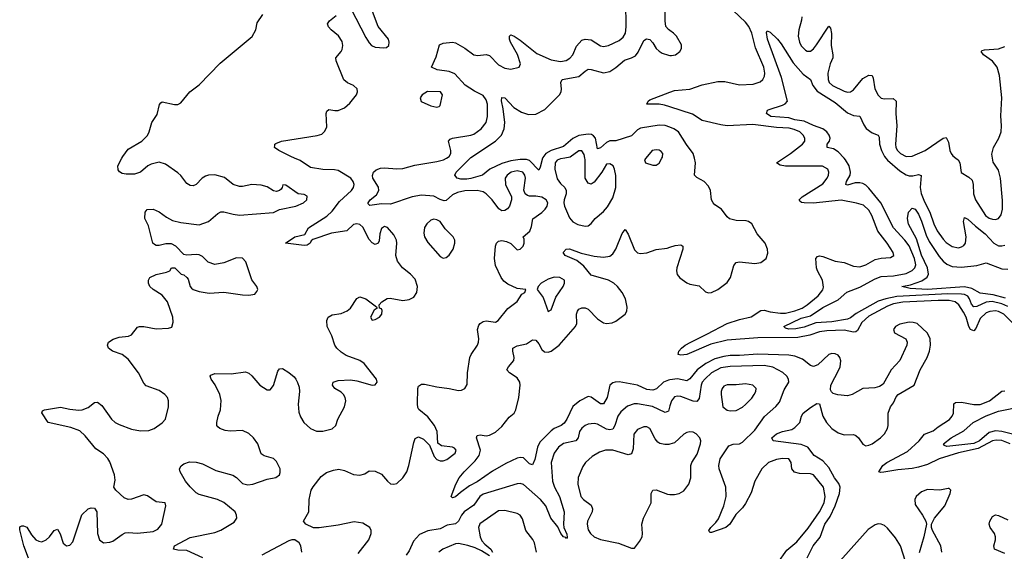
# Model space of a CAD drawing. Header units: inches. Extents: x 1449094 to 1618372, y 389908 to 534307.
# Tile 484 of 494: x 1605786 to 1612167, y 507455 to 510896. Entities that reach past the tile are written whole.
import ezdxf

# ---------------------------------------------------------------- set-up
doc = ezdxf.new("R2010")
doc.units = ezdxf.units.IN
doc.header["$MEASUREMENT"] = 0
for name, color, linetype in [('B6500', 7, 'Continuous'), ('B6501', 7, 'Continuous'), ('B6510', 7, 'Continuous'), ('B6511', 7, 'Continuous')]:
    doc.layers.add(name, color=color, linetype=linetype)

msp = doc.modelspace()

# ---------------------------------------------------------------- linework, layer by layer
at = {"layer": 'B6500', "color": 5}
for points, elevation in [([(1605843.5, 507410), (1605813.7, 507490), (1605786, 507594), (1605786.8, 507613.2), (1605800.9, 507619.1), (1605810, 507620.7), (1605832.1, 507612.1), (1605862.2, 507562.2), (1605890, 507530.4), (1605910, 507520.3), (1605930, 507517.4), (1605958.4, 507530), (1605979.6, 507550), (1606010, 507591), (1606030, 507598), (1606048.2, 507568.2), (1606067.7, 507507.7), (1606090, 507490.7), (1606110, 507494), (1606130, 507517.3), (1606189.7, 507690.3), (1606229.2, 507730), (1606250, 507737.3), (1606270, 507734.8), (1606284.9, 507710), (1606290.3, 507570), (1606303.1, 507530), (1606330, 507510.4), (1606370, 507513.4), (1606390, 507521.1), (1606450, 507564.9), (1606470, 507574.3), (1606490, 507577.3), (1606550, 507571.7), (1606650, 507584.2), (1606680.7, 507599.3), (1606706.3, 507630), (1606732.8, 507750), (1606729.1, 507769.1), (1606670, 507776.2), (1606614.5, 507814.5), (1606590, 507821.6), (1606510, 507793), (1606490, 507791.5), (1606462, 507802), (1606409.4, 507850), (1606397, 507870), (1606403.8, 507916.2), (1606399.8, 507950), (1606370, 508033.6), (1606356.7, 508056.6), (1606330, 508087.3), (1606279.4, 508119.4), (1606210, 508202.8), (1606174.7, 508234.7), (1606117.6, 508257.6), (1605969.8, 508289.8), (1605929.1, 508350.9), (1605934.6, 508365.4), (1605946, 508370), (1606050, 508388.4), (1606110, 508375.3), (1606168.6, 508368.6), (1606190, 508370.3), (1606230, 508386.3), (1606270, 508419.5), (1606290, 508420.4), (1606318.2, 508398.2), (1606382, 508310), (1606404, 508290), (1606430, 508275.5), (1606510, 508246.3), (1606570, 508235.9), (1606622.9, 508237.1), (1606658.4, 508250), (1606710, 508286), (1606730, 508310.6), (1606751.4, 508391.4), (1606749.6, 508429.6), (1606743.7, 508450), (1606726.6, 508470), (1606690, 508495.6), (1606605.9, 508525.9), (1606590, 508544.5), (1606555.8, 508610), (1606490, 508698.4), (1606450, 508728.3), (1606387, 508750), (1606360.7, 508770), (1606354.5, 508790), (1606362, 508810), (1606390.9, 508829.1), (1606430, 508841.3), (1606491.3, 508848.7), (1606510, 508856.3), (1606550, 508905.5), (1606562, 508910), (1606590, 508910.3), (1606670, 508894.7), (1606750, 508898.7), (1606772.8, 508907.2), (1606781.7, 508938.3), (1606779.3, 508970), (1606743.5, 509070), (1606710, 509113.7), (1606652, 509150), (1606629.6, 509170), (1606621.6, 509190), (1606620.7, 509210), (1606630, 509226.8), (1606670, 509246.4), (1606738.4, 509261.6), (1606758, 509270), (1606769.5, 509290.5), (1606790.9, 509290.9), (1606832, 509250), (1606850, 509244.9), (1606868.7, 509228.7), (1606877, 509217), (1606890.4, 509170), (1606899.6, 509159.6), (1606910.7, 509150), (1606950, 509136), (1607013.1, 509126.9), (1607110, 509132.2), (1607230, 509114.4), (1607270, 509113), (1607310, 509120.7), (1607323.3, 509136.7), (1607329.4, 509150), (1607322, 509170), (1607290, 509212.7), (1607250.8, 509330), (1607230, 509353.8), (1607190, 509354.5), (1607110, 509323.5), (1607050, 509312.1), (1607007.6, 509327.6), (1606970, 509362.9), (1606950, 509373.5), (1606930, 509377.3), (1606870, 509371.5), (1606850, 509376.2), (1606798.7, 509430), (1606770, 509445.1), (1606733.8, 509446.2), (1606690, 509434), (1606670, 509435.1), (1606660.5, 509440.5), (1606649.4, 509450), (1606621.1, 509561.1), (1606598, 509610), (1606599, 509650), (1606613.2, 509666.8), (1606650, 509670.6), (1606690, 509653), (1606737.7, 509617.7), (1606777.2, 509597.2), (1606830, 509583.9), (1606950, 509569.1), (1607010, 509590.3), (1607070, 509641.3), (1607090, 509652), (1607110, 509653.4), (1607170, 509636.9), (1607210, 509631.7), (1607430, 509648.4), (1607470, 509667), (1607575.3, 509690), (1607625.2, 509710), (1607646.6, 509730), (1607650, 509753.2), (1607630, 509766), (1607590, 509769.3), (1607510, 509825.2), (1607491.6, 509828.4), (1607487, 509810), (1607479.5, 509800.5), (1607469.2, 509790.8), (1607450, 509784.5), (1607430, 509787.7), (1607390, 509814), (1607350, 509826), (1607290.6, 509829.4), (1607230, 509816), (1607210, 509816), (1607170, 509829.3), (1607114.3, 509874.3), (1607050, 509892.9), (1607010, 509891.1), (1606990, 509882.9), (1606969.1, 509870), (1606930, 509829.8), (1606910, 509822), (1606890, 509822.7), (1606870, 509835.4), (1606830, 509887.1), (1606810, 509904.2), (1606730, 509961.1), (1606690, 509974.3), (1606637.8, 509962.2), (1606616.4, 509950), (1606570, 509909.5), (1606530, 509897), (1606475.5, 509895.5), (1606450, 509901.2), (1606432.5, 509912.5), (1606424.1, 509924.1), (1606422, 509950), (1606448.9, 510000)], 480), ([(1606972.9, 507412.9), (1606870, 507461), (1606810, 507462.6), (1606782.7, 507470), (1606790, 507490.3), (1606890, 507544), (1607050, 507576.3), (1607090, 507591.8), (1607176.1, 507643.9), (1607193.7, 507670), (1607192.1, 507690), (1607181.5, 507710), (1607110, 507771.6), (1607068.8, 507791.2), (1606950, 507823), (1606930, 507834.5), (1606890, 507872.3), (1606859.5, 507910), (1606826, 507970), (1606821.2, 507990), (1606832.5, 508007.5), (1606850, 508021), (1606886.6, 508033.4), (1606930, 508032.2), (1606970, 508021.1), (1607058, 507978), (1607167.1, 507947.1), (1607190, 507932), (1607230, 507894.6), (1607265.4, 507885.4), (1607298, 507890), (1607390, 507922.7), (1607446.9, 507933.1), (1607469.5, 507950), (1607474.7, 507965.2), (1607473.5, 507990), (1607450, 508036.3), (1607430, 508055.8), (1607370, 508073.8), (1607350, 508086.9), (1607330, 508151.1), (1607302.2, 508190), (1607270, 508218.9), (1607230, 508236.8), (1607150, 508233), (1607117.7, 508237.7), (1607084, 508250), (1607070, 508261.2), (1607064.5, 508270), (1607062.9, 508290), (1607071.8, 508330), (1607088.4, 508371.6), (1607091.1, 508431.1), (1607083.5, 508470), (1607053.6, 508533.6), (1607027, 508570), (1607021.2, 508590), (1607024.8, 508595.2), (1607050, 508605.5), (1607156.6, 508603.4), (1607250, 508616.3), (1607270, 508607.7), (1607290, 508590.6), (1607342.8, 508530), (1607390, 508501), (1607410, 508501), (1607431.7, 508528.3), (1607459.5, 508620.5), (1607470, 508636), (1607490, 508638.8), (1607530, 508613), (1607563.9, 508583.9), (1607576.3, 508570), (1607587, 508547), (1607597.3, 508517.3), (1607599.5, 508490), (1607591.4, 508408.6), (1607595.6, 508355.6), (1607605.2, 508325.2), (1607627, 508290), (1607670, 508250.3), (1607710, 508233.1), (1607750, 508233.1), (1607811, 508249), (1607834, 508270), (1607848, 508310), (1607890, 508390.8), (1607899.7, 508430), (1607895.8, 508450), (1607884.5, 508470), (1607870, 508484.5), (1607829.2, 508510), (1607814, 508530), (1607818, 508550), (1607850, 508560.7), (1607930, 508565.3), (1607970, 508559.5), (1608070, 508531.3), (1608090, 508532), (1608102, 508550), (1608099, 508570), (1608018.4, 508670), (1607990, 508691.1), (1607902.5, 508722.5), (1607870, 508743.6), (1607841.3, 508770), (1607828.4, 508790), (1607809.7, 508849.8), (1607779.7, 508910), (1607776.9, 508950), (1607786, 508970), (1607810, 508986.4), (1607870, 508994), (1607908.5, 509011.5), (1607929.8, 509030.2), (1607970, 509090.7), (1607990, 509102), (1608028.6, 509088.6), (1608098, 509038), (1608102, 509030), (1608083.4, 509016.6), (1608060.5, 508970), (1608070, 508951), (1608090, 508954.9), (1608118.4, 508970), (1608133.3, 508990), (1608134.9, 509014.9), (1608130, 509024), (1608118, 509030), (1608115.3, 509050), (1608134, 509070), (1608168.3, 509091.7), (1608186.2, 509093.8), (1608270, 509079.5), (1608310, 509084.4), (1608339.4, 509100.6), (1608360.7, 509130), (1608365.1, 509170), (1608350, 509216), (1608318.4, 509250), (1608267.8, 509290), (1608233.4, 509333.4), (1608223.1, 509370), (1608230.7, 509449.3), (1608227.6, 509470), (1608210, 509504.7), (1608170, 509551.8), (1608150, 509558), (1608130, 509545.1), (1608120.7, 509510), (1608115.9, 509464.1), (1608110, 509449.6), (1608090, 509441.3), (1608070, 509451.2), (1608050, 509474.3), (1608010, 509553.7), (1607990, 509570.8), (1607970, 509574.6), (1607950, 509569.7), (1607905.5, 509530), (1607805.9, 509514.1), (1607686.6, 509473.4), (1607674.9, 509465.1), (1607668, 509450), (1607650, 509438), (1607630, 509435.1), (1607509.2, 509450), (1607570, 509490.3), (1607634.2, 509505.9), (1607657.7, 509550), (1607776.1, 509623.9), (1607810, 509657.7), (1607859.4, 509720.6), (1607936.5, 509790), (1607949.8, 509810), (1607953.6, 509830), (1607947.2, 509850), (1607932.7, 509870), (1607850, 509920.4), (1607825.6, 509925.6), (1607750, 509926.7), (1607670, 509940.5), (1607604.7, 509984.7), (1607567.6, 510000)], 460), ([(1607979.1, 507440.9), (1608048.4, 507530), (1608064.1, 507570), (1608064.8, 507590), (1608054.6, 507610), (1608010, 507638.1), (1607953.5, 507646.5), (1607850, 507625.4), (1607727.5, 507607.5), (1607690, 507607.3), (1607640.9, 507630), (1607626, 507650), (1607659.3, 507710), (1607662.7, 507790), (1607676, 507850), (1607687.5, 507872.5), (1607740.2, 507939.8), (1607773.6, 507966.4), (1607818.9, 507981.1), (1607853.4, 507986.6), (1607890, 507978.3), (1607950, 507952.7), (1607990, 507947.7), (1608023.8, 507956.2), (1608050, 507975.5), (1608090, 507974.8), (1608130, 507954), (1608169.4, 507909.4), (1608190, 507893.1), (1608210, 507889.1), (1608230, 507894.9), (1608269.8, 507930.2), (1608295.1, 507970), (1608308.5, 508010), (1608339.7, 508160.3), (1608350, 508186), (1608370, 508197.3), (1608402, 508182), (1608442.5, 508142.5), (1608472.7, 508070), (1608490, 508048.5), (1608510, 508040.3), (1608530, 508040.3), (1608554, 508050), (1608607.3, 508090), (1608615.6, 508110), (1608603, 508123), (1608590, 508129.6), (1608518.9, 508138.9), (1608496, 508156), (1608491.2, 508230), (1608474.7, 508270), (1608430, 508326.3), (1608373, 508373), (1608366.7, 508386.7), (1608364.5, 508410), (1608366.2, 508510), (1608370, 508524), (1608390, 508536.5), (1608410, 508536.9), (1608490, 508519.1), (1608570.2, 508510.2), (1608630, 508495.8), (1608650, 508498), (1608671.3, 508508.7), (1608685.1, 508534.9), (1608687.4, 508610), (1608703.8, 508710), (1608710.9, 508730), (1608752.2, 508790), (1608758.7, 508810), (1608760.8, 508830), (1608753.8, 508890), (1608761.4, 508918.6), (1608769.9, 508930.1), (1608790, 508942.4), (1608810, 508946.9), (1608870, 508938.7), (1608887, 508950), (1608950, 509027.4), (1609010, 509072.7), (1609041.3, 509118.7), (1609059, 509130), (1609066, 509150), (1609010, 509156.3), (1608950, 509183.5), (1608923.4, 509203.4), (1608906.7, 509226.8), (1608870, 509305.1), (1608862.6, 509350), (1608870, 509431.3), (1608876.2, 509450), (1608890, 509463.8), (1608910, 509466.4), (1608940.4, 509460.4), (1608968.2, 509448.2), (1609010, 509406.8), (1609030, 509411), (1609049, 509430), (1609056, 509450), (1609055.3, 509475.3), (1609048, 509490), (1609092.1, 509527.9), (1609102.9, 509557.1), (1609111.6, 509608.4), (1609170, 509648.4), (1609191.5, 509670), (1609203.6, 509690), (1609207.8, 509710), (1609196.9, 509730), (1609170, 509747.1), (1609130, 509754.6), (1609090, 509754.3), (1609077.7, 509757.7), (1609062, 509770), (1609054, 509794), (1609063.7, 509870), (1609060.3, 509890), (1609046.3, 509910), (1609010, 509918.4), (1608972.2, 509910), (1608944.4, 509890), (1608931.6, 509870), (1608933.4, 509830), (1608974, 509750), (1608973.4, 509730), (1608960.8, 509690), (1608947.8, 509672.2), (1608930, 509660.4), (1608910, 509658.5), (1608891.4, 509671.4), (1608848.4, 509730), (1608809.8, 509770), (1608790, 509782.2), (1608750, 509790.9), (1608670, 509788.3), (1608622.7, 509777.3), (1608590, 509763.4), (1608550, 509726.5), (1608536.1, 509723.9), (1608510, 509732.1), (1608470, 509754.1), (1608390, 509760.9), (1608330, 509749.2), (1608190, 509701.5), (1608130, 509705.3), (1608054.8, 509694.8), (1608045.1, 509705.1), (1608043.6, 509710), (1608058, 509730), (1608097.4, 509762.6), (1608113.2, 509790), (1608111.7, 509811.6), (1608075.1, 509870), (1608071.8, 509888.2), (1608079.3, 509910), (1608096.3, 509923.7), (1608125.2, 509934.8), (1608150, 509938), (1608230, 509930.3), (1608270, 509934), (1608346.1, 509953.9), (1608490, 509977.6), (1608533.6, 509990), (1608551.6, 510000)], 440), ([(1609174.1, 510000), (1609159.2, 509940.8), (1609150, 509923.1), (1609090, 509984.5), (1609070, 509991.2), (1609030, 509991.7), (1608970, 509982.9), (1608910, 509966.2), (1608831.8, 509930), (1608785.3, 509890), (1608710, 509867.8), (1608683.2, 509863.2), (1608644, 509864), (1608621.2, 509870), (1608605.2, 509890), (1608614, 509910), (1608706.2, 510000)], 420), ([(1609318.3, 510000), (1609290, 509995.2), (1609270, 509987), (1609256.8, 509970), (1609254.8, 509930), (1609270, 509865.3), (1609290, 509836.9), (1609319.6, 509810), (1609328.3, 509790), (1609327.5, 509770), (1609313.6, 509730), (1609311.4, 509710), (1609316.1, 509690), (1609350, 509613), (1609370, 509588.9), (1609404, 509570), (1609450, 509560.2), (1609470, 509563.1), (1609490, 509576.4), (1609516.3, 509610), (1609570, 509655.3), (1609594.4, 509685.6), (1609630, 509743.8), (1609648.5, 509810), (1609648.4, 509888.4), (1609640.5, 509930), (1609632, 509950), (1609610, 509962.9), (1609590, 509960.7), (1609558.6, 509910), (1609510, 509845.1), (1609490, 509832.9), (1609470, 509837.6), (1609451.1, 509871.1), (1609450.8, 509990.8), (1609449.2, 510000)], 440), ([(1609844.2, 510000), (1609836, 509990), (1609842, 509970), (1609890, 509954), (1609910, 509954), (1609930, 509966.8), (1609948.6, 510000)], 440), ([(1610000, 508564.3), (1609990, 508563), (1609958.5, 508550), (1609912.8, 508507.2), (1609890, 508498.1), (1609850, 508503.4), (1609790, 508531.7), (1609670, 508551.6), (1609644.9, 508550), (1609630, 508545.5), (1609610.1, 508529.9), (1609593.2, 508450), (1609570, 508409.8), (1609550, 508410.7), (1609490, 508454), (1609470, 508457.3), (1609415.3, 508430), (1609370, 508392.7), (1609331.5, 508310), (1609314.7, 508285.3), (1609295.6, 508270), (1609250.1, 508249.9), (1609230, 508236.1), (1609157.4, 508162.6), (1609141.5, 508130), (1609124.1, 508050), (1609110, 508014.7), (1609090, 508022), (1609050, 508060.7), (1609030, 508063.4), (1609010, 508057.9), (1608935.7, 508024.3), (1608850, 507973.3), (1608750, 507904.9), (1608701.9, 507878.1), (1608643, 507837), (1608610, 507807.8), (1608590, 507801.2), (1608582.7, 507810), (1608613, 507890), (1608634, 507930), (1608666, 507970), (1608738.6, 508041.4), (1608764.5, 508075.5), (1608772.9, 508110), (1608745.8, 508190), (1608750, 508204), (1608770, 508209), (1608810, 508203.5), (1608830, 508206.3), (1608870, 508227.3), (1608910, 508262.1), (1608957.2, 508322.8), (1608990, 508348.8), (1609000.7, 508370), (1609021.5, 508450), (1609030.3, 508530), (1609027.6, 508550), (1609010, 508578.7), (1608959.7, 508610), (1608944, 508630), (1608954, 508650), (1608987.6, 508690), (1608990.8, 508710), (1608981, 508750), (1608983, 508770), (1609010, 508785.5), (1609070, 508798.3), (1609110, 508824.9), (1609130, 508821.1), (1609150, 508798.3), (1609170, 508762.3), (1609186.1, 508746.1), (1609210, 508743.6), (1609230.7, 508750), (1609282.2, 508790), (1609387, 508910), (1609395.9, 508930), (1609394.8, 508990), (1609400.4, 509010), (1609410, 509021.7), (1609430, 509032), (1609450, 509031.9), (1609470, 509022.8), (1609530, 508959.8), (1609570, 508935), (1609590, 508930.2), (1609626.5, 508933.5), (1609650, 508944.7), (1609709.7, 508990), (1609720.3, 509010), (1609723.5, 509036.5), (1609711.7, 509090), (1609691.2, 509130), (1609659.5, 509170), (1609637.3, 509190), (1609602.7, 509210), (1609490, 509243.4), (1609441.2, 509301.2), (1609397.7, 509337.7), (1609320.9, 509370), (1609307.8, 509390), (1609327.3, 509410), (1609350, 509412.3), (1609425.8, 509385.8), (1609510, 509365.5), (1609570, 509358.9), (1609610, 509366), (1609630, 509380.3), (1609649.8, 509410), (1609690, 509513.4), (1609710, 509538), (1609730, 509508), (1609770, 509406), (1609790, 509386.3), (1609810, 509382), (1609850, 509387.2), (1609910, 509408.4), (1609982.3, 509417.7), (1610000, 509423.3)], 420), ([(1610000, 508395.9), (1609990, 508362.4), (1609970, 508354.2), (1609887.7, 508392.3), (1609790, 508410.5), (1609767.3, 508410), (1609725.5, 508394.5), (1609681.6, 508358.4), (1609663.3, 508330), (1609643.3, 508270), (1609630, 508246.6), (1609610, 508241.1), (1609590, 508245.3), (1609530, 508277.3), (1609510, 508283.2), (1609470, 508278.3), (1609450, 508269), (1609428.4, 508251.6), (1609414.4, 508230), (1609404.8, 508190), (1609390.2, 508170), (1609310, 508152.5), (1609278.8, 508130), (1609249.4, 508090), (1609230.2, 508030.2), (1609238, 507910), (1609252.5, 507870), (1609283.8, 507810), (1609313.6, 507710), (1609310.2, 507630), (1609312.9, 507610), (1609332.8, 507567.2), (1609334.4, 507545.6), (1609330, 507538), (1609324.7, 507544.8), (1609310, 507549.8), (1609294, 507570), (1609274.3, 507614.3), (1609229.2, 507669.3), (1609195, 507750), (1609161.7, 507790), (1609050, 507888), (1609030, 507893.8), (1609010, 507892.9), (1608790, 507825.2), (1608768.8, 507810), (1608730, 507753.3), (1608667.4, 507710), (1608650, 507689.8), (1608629.3, 507650), (1608610, 507634), (1608556.5, 507623.5), (1608510, 507601.2), (1608430, 507586.8), (1608376.6, 507563.4), (1608338.6, 507521.4), (1608310, 507458), (1608290, 507429.6)], 440), ([(1610000, 508148.5), (1609993.6, 508146.4), (1609966.2, 508146.2), (1609933.8, 508153.8), (1609921.4, 508161.4), (1609903.3, 508183.3), (1609870, 508249.6), (1609850, 508261.5), (1609830, 508262), (1609790, 508243.1), (1609767, 508213), (1609761.7, 508118.3), (1609750, 508087.1), (1609730, 508079.8), (1609630, 508110.6), (1609582.8, 508110), (1609543.6, 508096.4), (1609496.4, 508070), (1609452, 508030), (1609434.8, 508005.2), (1609406.2, 507933.8), (1609403.8, 507890), (1609423.5, 507810), (1609440.8, 507790), (1609490, 507753.4), (1609499, 507730), (1609495.4, 507710), (1609466.9, 507650), (1609464.4, 507630), (1609470, 507594.8), (1609484.2, 507570), (1609510, 507548.8), (1609550, 507531.7), (1609667.6, 507507.6), (1609750, 507474.8), (1609770, 507476), (1609802, 507518), (1609819.5, 507550), (1609822.9, 507570), (1609818.7, 507630), (1609829.7, 507670), (1609878, 507770), (1609879.3, 507830), (1609888.7, 507850), (1609910, 507853.4), (1609984.7, 507824.7), (1610000, 507823.9)], 460), ([(1609136.2, 507450), (1609122.5, 507510), (1609111.6, 507531.6), (1609065.3, 507590), (1609044.5, 507664.5), (1609028.9, 507688.9), (1609010, 507699.8), (1608930, 507719.3), (1608890, 507716.8), (1608767.8, 507632.2), (1608758.8, 507610), (1608770.2, 507550), (1608782, 507522), (1608800.7, 507500.7), (1608839.5, 507470), (1608850, 507450.7)], 460), ([(1607613.8, 507450), (1607607.9, 507490), (1607596.5, 507510), (1607570, 507529.8), (1607550, 507530.5), (1607530, 507523.4), (1607355.5, 507430)], 460), ([(1608830, 507425.1), (1608779.2, 507459.2), (1608737.2, 507477.2), (1608690, 507493.7), (1608630, 507505.5), (1608610, 507504.1), (1608527.7, 507470), (1608501.3, 507450)], 460)]:
    msp.add_lwpolyline(points, dxfattribs=dict(at, elevation=elevation))
for points, elevation in [([(1608470, 509604.7), (1608450, 509599.6), (1608424.1, 509575.9), (1608409.3, 509550.7), (1608404.7, 509515.3), (1608408.5, 509490), (1608430, 509454.9), (1608510, 509363), (1608530, 509353), (1608550, 509358), (1608570, 509373), (1608595.1, 509410), (1608606.9, 509450), (1608605.1, 509470), (1608596.3, 509490), (1608542.6, 509542.6), (1608510, 509589.6), (1608490, 509601.1)], 460), ([(1609250, 509230.7), (1609210, 509217.4), (1609166, 509190), (1609146.8, 509170), (1609138.8, 509150), (1609179, 509099), (1609210, 509007.3), (1609230, 509018), (1609259.8, 509100.2), (1609307.8, 509170), (1609316.9, 509190), (1609317.6, 509210), (1609287.4, 509227.4)], 440)]:
    msp.add_lwpolyline(points, close=True, dxfattribs=dict(at, elevation=elevation))
at = {"layer": 'B6501', "color": 5}
for points, elevation in [([(1608551.6, 510000), (1608569.7, 510010), (1608580.3, 510030), (1608581, 510050), (1608565.8, 510110), (1608576.2, 510123.8), (1608590, 510130.2), (1608710, 510149.1), (1608730, 510155.8), (1608776, 510190), (1608808.7, 510230), (1608818.2, 510270), (1608817.2, 510350), (1608810, 510378), (1608790, 510406.8), (1608733.4, 510433.4), (1608672.9, 510472.9), (1608606, 510546), (1608570, 510560.2), (1608491, 510571), (1608455.1, 510590), (1608484.9, 510655.1), (1608506.3, 510733.7), (1608530, 510743.8), (1608590, 510750.6), (1608610, 510746.7), (1608670, 510713.1), (1608730, 510668.2), (1608756.1, 510663.9), (1608810, 510670.3), (1608830, 510664.6), (1608890, 510604), (1608930, 510583.2), (1608970, 510575.8), (1609022.7, 510590), (1609031.2, 510610), (1609012.2, 510672.2), (1608966.6, 510750), (1608959.7, 510770), (1608960.9, 510790), (1608970, 510798), (1608990, 510790.3), (1609030, 510763.2), (1609137.6, 510677.6), (1609230, 510637.7), (1609290, 510625.5), (1609328.1, 510631.9), (1609352.3, 510647.7), (1609370.3, 510669.7), (1609394.6, 510725.4), (1609430, 510764.2), (1609450, 510770.3), (1609490, 510765.4), (1609550, 510726.7), (1609570, 510722.4), (1609600.9, 510730), (1609670, 510762.8), (1609697.3, 510782.7), (1609712.4, 510810), (1609716.4, 510850), (1609715.1, 511010)], 440), ([(1610000, 510826.2), (1609990, 510833.2), (1609973.5, 510853.5), (1609968.5, 510888.5), (1609969.9, 511009.8)], 420), ([(1607933.1, 510970), (1608030, 510780.3), (1608050, 510747.6), (1608066.5, 510730), (1608090, 510717.7), (1608146.3, 510713.7), (1608162.7, 510717.3), (1608179, 510730), (1608181.2, 510750), (1608176, 510770), (1608110, 510852.3), (1608066.1, 510966.1)], 460), ([(1606448.9, 510000), (1606454.3, 510010), (1606490, 510058.4), (1606577, 510110), (1606613.4, 510146.6), (1606625.6, 510170), (1606642.9, 510230), (1606676.4, 510283.6), (1606691.9, 510348.1), (1606701.2, 510358.8), (1606710, 510364), (1606790, 510346.7), (1606810, 510348.5), (1606830, 510358.4), (1606889.6, 510430), (1606950, 510474), (1607085.7, 510614.3), (1607291.9, 510788.1), (1607316, 510830), (1607324.6, 510875.4), (1607360.7, 510930)], 480), ([(1607567.6, 510000), (1607543.5, 510010), (1607466, 510050), (1607438.4, 510070), (1607438.6, 510081.4), (1607439.3, 510090), (1607445.6, 510094.4), (1607482, 510110), (1607714.1, 510145.9), (1607743.8, 510156.2), (1607764.5, 510175.5), (1607776.4, 510203.6), (1607771.4, 510288.6), (1607775.9, 510304.1), (1607790, 510314.9), (1607827.8, 510307.7), (1607850, 510308.9), (1607890, 510325.3), (1607924.7, 510355.2), (1607969.3, 510410), (1607975.1, 510430), (1607972.3, 510450), (1607949, 510470), (1607910, 510487.6), (1607887.7, 510507.7), (1607836.3, 510630), (1607834.5, 510650), (1607869.7, 510690.3), (1607875.9, 510704.1), (1607879.2, 510730), (1607874.8, 510754.8), (1607852.9, 510792.9), (1607805.1, 510830), (1607787.3, 510850), (1607780.9, 510870), (1607793.2, 510890), (1607836.2, 510923.8)], 460), ([(1608706.2, 510000), (1608710, 510003.7), (1608870.5, 510109.5), (1608908.9, 510150), (1608924.8, 510190), (1608929.9, 510230), (1608919.9, 510319.9), (1608908.4, 510371.6), (1608910, 510392.7), (1608930, 510390.3), (1608989, 510329), (1609037.1, 510297.1), (1609082.5, 510282.5), (1609130, 510285.8), (1609190, 510316), (1609284.6, 510410), (1609295.6, 510430), (1609298.4, 510450), (1609293.8, 510490), (1609301.6, 510510), (1609410, 510528.1), (1609450, 510563.9), (1609470, 510575.2), (1609490, 510574.7), (1609570, 510552.3), (1609610, 510560.2), (1609650, 510586.4), (1609706.4, 510633.6), (1609751.3, 510648.7), (1609776.6, 510663.4), (1609793.5, 510686.5), (1609830, 510762.6), (1609848, 510772), (1609870, 510767.7), (1609890, 510746.3), (1609911.8, 510710), (1609930, 510691.8), (1609950, 510679.8), (1609990, 510666), (1610000, 510665)], 420), ([(1610000, 510332.2), (1609963.9, 510343.9), (1609930, 510349.5), (1609849.4, 510350), (1609858.7, 510370), (1609870, 510376.9), (1610000, 510426.4)], 380), ([(1610000, 510200.1), (1609970, 510211.7), (1609930, 510213.7), (1609810, 510193.8), (1609790, 510184.3), (1609750, 510144.4), (1609650, 510112.5), (1609610, 510112.8), (1609590, 510102.4), (1609550, 510066.5), (1609530, 510061.5), (1609516.6, 510130), (1609505.5, 510145.5), (1609492.3, 510152.3), (1609470, 510155.2), (1609410, 510147.7), (1609370, 510128), (1609310, 510075.4), (1609230, 510050.7), (1609196.3, 510030), (1609175.3, 510004.7), (1609174.1, 510000)], 420), ([(1609449.2, 510000), (1609444.7, 510024.7), (1609430, 510047.8), (1609410, 510046.9), (1609353.9, 510006.1), (1609318.3, 510000)], 440), ([(1609948.6, 510000), (1609952.7, 510007.3), (1609953.6, 510030), (1609944.2, 510044.2), (1609930, 510052.4), (1609910, 510055.1), (1609885.5, 510050), (1609844.2, 510000)], 440)]:
    msp.add_lwpolyline(points, dxfattribs=dict(at, elevation=elevation))
at = {"layer": 'B6501', "color": 5, "elevation": 460}
msp.add_lwpolyline([(1608429.2, 510430.8), (1608394.8, 510410), (1608381, 510390), (1608388, 510368), (1608450, 510338), (1608490, 510330.8), (1608504.7, 510335.3), (1608510, 510342), (1608526.6, 510410), (1608514, 510430)], close=True, dxfattribs=at)
at = {"layer": 'B6510', "color": 5}
for points, elevation in [([(1610000, 509423.3), (1610034.1, 509434.1), (1610070, 509439.5), (1610083.8, 509430), (1610082.8, 509410), (1610045.8, 509290), (1610043.1, 509270), (1610046.6, 509246.6), (1610064.6, 509224.6), (1610110, 509193.1), (1610130, 509184.6), (1610190, 509174.6), (1610230, 509134.3), (1610250, 509128.6), (1610270, 509131), (1610310.4, 509149.6), (1610370, 509195.2), (1610392.6, 509227.4), (1610414.1, 509305.9), (1610430, 509325.2), (1610451.3, 509328.7), (1610550, 509317.8), (1610590, 509325.8), (1610624.2, 509350), (1610634.2, 509385.8), (1610631.9, 509410), (1610616.2, 509450), (1610566.2, 509510), (1610530, 509575.1), (1610510, 509589.7), (1610494.4, 509594.4), (1610430, 509596.8), (1610387, 509607), (1610370, 509619.6), (1610333.6, 509670), (1610290, 509697.7), (1610279.2, 509710), (1610270.5, 509730.5), (1610262.6, 509790), (1610250, 509819.7), (1610221.7, 509850), (1610174.6, 509874.5), (1610158.5, 509890), (1610166.2, 509970), (1610158.6, 510000)], 420), ([(1612224.7, 508930), (1612164.7, 508990), (1612130, 509007.2), (1612110, 509011.3), (1612072.4, 509007.6), (1612050, 508998), (1612010, 508961.5), (1611981.6, 508898.4), (1611970, 508882), (1611948.3, 508890), (1611936.2, 508910), (1611918.9, 508970), (1611902.9, 509002.9), (1611871.7, 509051.7), (1611848.7, 509070), (1611810, 509078.4), (1611739.4, 509079.4), (1611510, 509068.3), (1611450, 509056.6), (1611410, 509043), (1611290, 508976.8), (1611242.8, 508937.2), (1611214.8, 508885.2), (1611204, 508876), (1611190, 508873), (1611130, 508886.1), (1611017.9, 508882.1), (1610970, 508875.4), (1610906.4, 508853.6), (1610830, 508840), (1610570, 508837.1), (1610370, 508821.8), (1610264.1, 508795.9), (1610110, 508729.9), (1610070, 508725.1), (1610054, 508730), (1610058, 508750), (1610075.6, 508770), (1610099.7, 508790), (1610135.1, 508810), (1610240.2, 508859.8), (1610370, 508929.7), (1610450, 508956.7), (1610526.2, 508973.8), (1610590, 509014.3), (1610610, 509015.4), (1610650, 509004.7), (1610716.8, 508996.8), (1610750, 508997.1), (1610810, 509011.2), (1610857.5, 509030), (1610889.9, 509050), (1610961, 509110), (1610990, 509147.6), (1610994.7, 509165.3), (1610989.1, 509210), (1610955.9, 509270), (1610949.9, 509290), (1610946.2, 509350), (1610956.1, 509363.9), (1610970, 509367.4), (1610990, 509363.5), (1611070, 509333.8), (1611130, 509325.4), (1611190, 509301.8), (1611230, 509295.9), (1611270, 509310.2), (1611330, 509344.8), (1611370, 509353.2), (1611430, 509356.4), (1611451.3, 509370), (1611447.3, 509390), (1611408, 509450), (1611347.9, 509527.9), (1611308.1, 509630), (1611290, 509664.5), (1611255, 509695), (1611209.4, 509709.4), (1611110, 509727.6), (1610930, 509708.5), (1610870.7, 509710.7), (1610853.6, 509713.6), (1610841.8, 509721.8), (1610836.9, 509730), (1610857.7, 509750), (1610990, 509833.2), (1611018.8, 509870), (1611028.5, 509890), (1611029.7, 509909.7), (1611022.4, 509930), (1610989, 509949), (1610748.5, 509948.5), (1610714.6, 509954.6), (1610691.5, 509970), (1610736.6, 510000)], 380), ([(1612190, 509040.4), (1612150, 509058.2), (1612088.6, 509071.4), (1612050, 509067.5), (1611990, 509040.4), (1611970, 509038), (1611955, 509055), (1611942.5, 509090), (1611930, 509107.2), (1611910, 509117.3), (1611890, 509120.3), (1611801.4, 509121.4), (1611470, 509104.9), (1611399.7, 509090), (1611350, 509073.7), (1611206.4, 508993.6), (1611170, 508966.4), (1611150, 508958.5), (1611050, 508940.9), (1610945.1, 508934.9), (1610870, 508906.6), (1610815.7, 508895.7), (1610770, 508893.7), (1610750, 508900.5), (1610738.4, 508910), (1610850, 508964.1), (1610910, 508980.6), (1610990, 509033), (1611090, 509083.3), (1611147.2, 509132.8), (1611230, 509164.9), (1611330, 509219.7), (1611370, 509235.1), (1611450, 509239.5), (1611530, 509254.1), (1611570, 509272.7), (1611587.9, 509290), (1611593.4, 509310), (1611585.9, 509350), (1611550, 509432.8), (1611521.8, 509470), (1611448.4, 509550), (1611367.4, 509710), (1611290, 509805.6), (1611270, 509825.2), (1611250, 509836.4), (1611230, 509841), (1611200.3, 509839.7), (1611150, 509826.1), (1611140.5, 509830), (1611145, 509850), (1611167.2, 509890), (1611171, 509909), (1611161.9, 509950), (1611137.5, 509990), (1611128.2, 510000)], 360), ([(1611399.6, 510000), (1611410, 509987.2), (1611490, 509918.2), (1611530, 509892.5), (1611550, 509885.9), (1611573.5, 509886.5), (1611610, 509895.3), (1611629, 509889), (1611622.8, 509810), (1611629.1, 509770.9), (1611650, 509717.1), (1611684.2, 509650), (1611710, 509575.8), (1611731.9, 509530), (1611770, 509475.4), (1611790, 509455), (1611830, 509427.4), (1611870, 509420.6), (1611890, 509425.2), (1611904.5, 509435.5), (1611914.6, 509450), (1611918.8, 509490), (1611902.9, 509590), (1611910, 509617.1), (1611930, 509606), (1611979.6, 509559.6), (1612042.7, 509510), (1612100.2, 509450), (1612130, 509433.5), (1612150, 509431.9), (1612170, 509438)], 360), ([(1611853.9, 510000), (1611867.7, 509990), (1611879.1, 509970), (1611886.4, 509906.4), (1611938.2, 509878.2), (1611958.4, 509858.4), (1611966.2, 509830), (1611966.4, 509770), (1611980.2, 509730), (1612045.2, 509630), (1612070, 509611.6), (1612090, 509604.3), (1612110, 509602.7), (1612130, 509610.2), (1612146.4, 509633.6), (1612154.7, 509670), (1612154.8, 509725.2), (1612142.4, 509870), (1612130, 509922), (1612095, 509975), (1612090.3, 510000)], 380), ([(1612174.2, 509094.2), (1612095.2, 509115.2), (1612010, 509126.2), (1611955.7, 509155.7), (1611910, 509167.3), (1611670, 509150.7), (1611557.3, 509157.3), (1611504, 509170), (1611558.8, 509181.2), (1611633.4, 509206.6), (1611667.1, 509230), (1611675, 509250), (1611668.6, 509290), (1611630, 509371.6), (1611597.2, 509477.2), (1611546.7, 509573.3), (1611539.6, 509610), (1611547, 509650), (1611570, 509677.3), (1611590, 509670.3), (1611610, 509638.3), (1611630, 509592.9), (1611661.4, 509501.4), (1611680.5, 509460.5), (1611744.4, 509364.4), (1611770, 509333.2), (1611793.7, 509313.7), (1611830, 509298.5), (1611890, 509294.4), (1611990, 509305), (1612050, 509321.8), (1612150, 509283), (1612190, 509282)], 340), ([(1610890, 507413.2), (1610928.7, 507490), (1610973.7, 507546.3), (1611004.1, 507630), (1611039.3, 507680.7), (1611070, 507749.3), (1611097.9, 507830), (1611102.4, 507870), (1611094.4, 507894.4), (1611065.7, 507930), (1611030, 507997.7), (1610990, 508039.9), (1610934.5, 508074.5), (1610892.8, 508130), (1610850, 508145.8), (1610669.2, 508170), (1610660.5, 508190), (1610690, 508214.7), (1610730, 508230.2), (1610790, 508244.5), (1610810, 508256.1), (1610841.7, 508290), (1610853, 508330), (1610864.2, 508350), (1610910, 508387.2), (1610952.8, 508412.8), (1610970.4, 508410.4), (1610990.2, 508330), (1611013.7, 508290), (1611049.3, 508249.3), (1611090, 508221.6), (1611130, 508209.4), (1611190, 508211.1), (1611205.7, 508205.7), (1611222.3, 508190), (1611249.4, 508149.4), (1611270, 508138.5), (1611290, 508141.4), (1611310, 508150.9), (1611364.4, 508190), (1611390, 508216.5), (1611409.8, 508250), (1611414.9, 508270), (1611415, 508350), (1611428.8, 508391.2), (1611450, 508417.3), (1611465.8, 508454.2), (1611478.7, 508470), (1611583.6, 508530), (1611621.6, 508630), (1611667.6, 508710), (1611681.7, 508750), (1611688, 508790), (1611686, 508830), (1611670, 508866.6), (1611602.9, 508930), (1611577.1, 508937.1), (1611550, 508938.1), (1611490, 508926), (1611462.3, 508910), (1611449.2, 508890), (1611455.3, 508870), (1611528.4, 508830), (1611537, 508810), (1611534.6, 508790), (1611489.4, 508690.6), (1611432.8, 508630), (1611382.4, 508537.6), (1611358.9, 508521.1), (1611326.9, 508513.1), (1611250, 508509.8), (1611180.4, 508470), (1611150, 508461.2), (1611087.7, 508467.7), (1611057.7, 508477.7), (1611046.6, 508486.6), (1611041.1, 508501.1), (1611043.1, 508530), (1611095.7, 508630), (1611103.7, 508650), (1611107.6, 508687.6), (1611100.4, 508710), (1611090, 508724.2), (1611070, 508734.6), (1611050, 508735.9), (1611030, 508728.7), (1610958, 508662), (1610930, 508651.5), (1610910, 508658.9), (1610859.5, 508699.5), (1610810, 508717.6), (1610770, 508725.4), (1610570, 508731.9), (1610450, 508722.6), (1610390, 508722.9), (1610350, 508717.1), (1610290, 508700.7), (1610232.8, 508670), (1610177.5, 508630), (1610130, 508571.8), (1610110, 508559.4), (1610050, 508570.9), (1610000, 508564.3)], 420), ([(1610699.4, 507380.6), (1610757.1, 507462.9), (1610823.3, 507516.7), (1610895.7, 507604.3), (1610969.9, 507710), (1610999.4, 507770), (1611005.7, 507810), (1610995.8, 507870), (1610931.1, 507950), (1610910, 507957.3), (1610839.7, 507959.7), (1610807.8, 507967.8), (1610790.9, 507990), (1610786, 508030), (1610770, 508052.8), (1610730, 508056.2), (1610690, 508050.6), (1610638.3, 508030), (1610595.5, 507990), (1610550, 507909.7), (1610525.8, 507834.2), (1610490, 507764.2), (1610470, 507736.4), (1610426.7, 507693.3), (1610388.4, 507630), (1610362.8, 507610), (1610270, 507577), (1610258, 507578), (1610252.7, 507590), (1610264.2, 507610), (1610297.8, 507642.2), (1610314.7, 507665.3), (1610348.9, 507750), (1610363.5, 507810), (1610362.7, 507870), (1610319, 507990), (1610317.1, 508010), (1610326.6, 508053.4), (1610382.1, 508137.9), (1610410, 508149.5), (1610450, 508151), (1610470, 508161.8), (1610550, 508240.2), (1610612.2, 508327.8), (1610686.5, 508393.5), (1610710, 508421.3), (1610739.3, 508500.7), (1610769.7, 508550), (1610768.5, 508570), (1610757.2, 508590), (1610732.5, 508612.5), (1610667.1, 508647.1), (1610610, 508658.3), (1610390, 508652.3), (1610330, 508642.5), (1610270.1, 508609.9), (1610227.7, 508572.3), (1610210, 508550.6), (1610201.4, 508530), (1610190, 508443.7), (1610175.2, 508424.8), (1610150, 508427.2), (1610070, 508458.2), (1610050, 508459.4), (1610030, 508454.6), (1610010.1, 508429.9), (1610000, 508395.9)], 440), ([(1612205.6, 508150), (1612150, 508171.8), (1612114, 508174), (1612090, 508170.3), (1611998.6, 508121.4), (1611870, 508093.5), (1611745.6, 508054.4), (1611670, 508017.9), (1611610, 508000.1), (1611570, 507990.6), (1611476.8, 507983.2), (1611386.9, 507966.9), (1611365.2, 507965.2), (1611353.2, 507970), (1611380.7, 508010), (1611405, 508030), (1611539.6, 508100.4), (1611615.3, 508170), (1611650, 508213.2), (1611705.9, 508234.1), (1611738.9, 508261.1), (1611811.5, 508308.5), (1611829.8, 508330), (1611837.6, 508350), (1611840.8, 508410), (1611850, 508418.4), (1611890, 508420.7), (1611970, 508404.8), (1612010, 508405), (1612070.8, 508430), (1612150, 508492.6), (1612170, 508493.4)], 380), ([(1612315.1, 508190), (1612150.1, 508229.9), (1612110, 508234.2), (1612070, 508224), (1612006.3, 508170), (1611970, 508152.9), (1611794.3, 508134.3), (1611779.5, 508139.5), (1611773.3, 508150), (1611823.1, 508190), (1611904.8, 508235.2), (1611964.5, 508290), (1612048.6, 508331.4), (1612130, 508361.6), (1612290, 508394.2)], 360), ([(1610000, 507823.9), (1610030, 507822.3), (1610059.3, 507830), (1610090, 507847), (1610122.4, 507890), (1610135.4, 507930), (1610134.7, 508010), (1610142.4, 508030), (1610175.9, 508084.1), (1610198.9, 508150), (1610199.8, 508170), (1610194, 508190), (1610170, 508215.1), (1610150, 508225.4), (1610130, 508228.3), (1610110, 508225.1), (1610090, 508213), (1610030, 508158.4), (1610000, 508148.5)], 460), ([(1611761.1, 507450), (1611756.1, 507490), (1611702, 507590), (1611694.5, 507610), (1611695.1, 507630), (1611715.1, 507670), (1611781.1, 507750), (1611816.9, 507830), (1611819.6, 507850), (1611810, 507862), (1611802.5, 507862.5), (1611748.4, 507851.6), (1611670, 507854.9), (1611630, 507841.1), (1611596.5, 507810), (1611587.7, 507790), (1611590, 507759.1), (1611637.6, 507690), (1611659.1, 507650), (1611663, 507630), (1611645.8, 507550), (1611614.7, 507445.3)], 420), ([(1612170, 507442), (1612103.5, 507470), (1612099.9, 507490), (1612110.9, 507530), (1612111, 507550), (1612103.4, 507570), (1612075.6, 507610), (1612068.5, 507630), (1612072.2, 507650), (1612090, 507681.1), (1612110, 507691.6), (1612130, 507686.5), (1612190, 507658.1)], 380), ([(1611526.3, 507390), (1611493.8, 507490), (1611461.4, 507541.4), (1611410, 507605.1), (1611390, 507623.1), (1611370, 507631.7), (1611350, 507632.4), (1611330, 507627.1), (1611284.2, 507595.8), (1611046.6, 507330)], 420)]:
    msp.add_lwpolyline(points, dxfattribs=dict(at, elevation=elevation))
at = {"layer": 'B6510', "color": 5, "elevation": 460}
msp.add_lwpolyline([(1610490, 508540.3), (1610430, 508533.8), (1610370, 508533.5), (1610350, 508523.6), (1610339.5, 508510), (1610333.1, 508490), (1610332.9, 508470), (1610343.7, 508390), (1610370, 508368.9), (1610390, 508364.9), (1610430, 508367.7), (1610470, 508388.9), (1610490, 508406), (1610530, 508446), (1610546.9, 508470), (1610557.4, 508490), (1610559.6, 508510), (1610538, 508530)], close=True, dxfattribs=at)
at = {"layer": 'B6511', "color": 5}
for points, elevation in [([(1610000, 510426.4), (1610030, 510437.9), (1610130, 510447.2), (1610210, 510475), (1610310, 510496), (1610355.5, 510495.5), (1610450, 510473.9), (1610540.5, 510479.5), (1610585, 510495), (1610602.2, 510510), (1610612.2, 510530), (1610614.4, 510550), (1610609.3, 510590), (1610554.7, 510714.7), (1610529.9, 510809.9), (1610512, 510852), (1610490, 510880.4), (1610410, 510956.2)], 380), ([(1610855.3, 510915.3), (1610852.8, 510892.8), (1610834.4, 510830), (1610830.1, 510790), (1610838.9, 510750), (1610850, 510726.4), (1610878.8, 510698.8), (1610890, 510692.8), (1610910, 510693.7), (1610930, 510707.7), (1610950, 510732.8), (1611030, 510854), (1611041.7, 510841.7), (1611046.5, 510806.5), (1611045.4, 510730), (1611056.8, 510670), (1611054.8, 510650), (1611039.2, 510610), (1611024.3, 510550), (1611024.5, 510510), (1611032.8, 510490), (1611053, 510470), (1611130, 510433.9), (1611150, 510427.8), (1611170, 510429.3), (1611190, 510443.2), (1611250, 510514.8), (1611290, 510537.6), (1611310, 510536), (1611317.1, 510517.1), (1611328.5, 510448.5), (1611350, 510407.4), (1611370, 510388.9), (1611390, 510383.2), (1611445.8, 510385.8), (1611465.8, 510370), (1611464.2, 510290), (1611470.7, 510209.3), (1611461.1, 510090), (1611465, 510070), (1611475.4, 510050), (1611494, 510030), (1611530, 510011.8), (1611570, 510012.7), (1611654.7, 510050), (1611770, 510130.4), (1611790, 510133.4), (1611804.4, 510104.4), (1611813.6, 510050), (1611821.7, 510030), (1611834.2, 510014.2), (1611853.9, 510000)], 380), ([(1610000, 510665), (1610010, 510664.1), (1610035.6, 510670), (1610064, 510690), (1610074.5, 510710), (1610074.6, 510734.6), (1610041.8, 510790), (1610023.1, 510810), (1610000, 510826.2)], 420), ([(1611128.2, 510000), (1611090, 510041.1), (1611059.9, 510059.9), (1611018.4, 510070), (1611019.3, 510090), (1611033.3, 510110), (1611039.1, 510130), (1611032.2, 510150), (1611016.9, 510170), (1610990, 510190.8), (1610930, 510212.1), (1610870, 510240.7), (1610810, 510248.3), (1610770, 510260.2), (1610653.2, 510270), (1610626, 510290), (1610633.2, 510310), (1610643.8, 510316.2), (1610730, 510342.7), (1610747.7, 510352.3), (1610763, 510370), (1610722.1, 510522.1), (1610631.5, 510770), (1610626, 510814), (1610630, 510824.7), (1610650, 510816.3), (1610697.6, 510770), (1610720.7, 510740.7), (1610798.2, 510618.2), (1610863.6, 510543.6), (1610910.2, 510510.2), (1610926.2, 510470), (1610953.7, 510433.7), (1611070, 510360.1), (1611150, 510294.4), (1611190, 510277), (1611230, 510271.2), (1611255.7, 510215.7), (1611272.6, 510192.6), (1611310, 510164.2), (1611349.3, 510149.3), (1611355.8, 510135.8), (1611359.1, 510090), (1611370.5, 510050), (1611391.5, 510010), (1611399.6, 510000)], 360), ([(1612090.3, 510000), (1612085.6, 510025.6), (1612097.4, 510070), (1612131.3, 510130), (1612146.5, 510170), (1612149.5, 510210), (1612145, 510275), (1612152, 510390), (1612135.3, 510535.3), (1612121.8, 510590), (1612090, 510628.6), (1612032.4, 510670), (1612017.6, 510690), (1612023.6, 510696.4), (1612039.5, 510700.5), (1612130, 510707.9), (1612170, 510722.7)], 380), ([(1610736.6, 510000), (1610781.8, 510030), (1610859.3, 510090), (1610873.8, 510110), (1610875, 510130), (1610864.2, 510150), (1610842, 510170), (1610806.2, 510186.1), (1610773.8, 510193.8), (1610690, 510198.4), (1610537, 510217), (1610370, 510209.9), (1610330, 510214.9), (1610210, 510243.4), (1610145.4, 510285.4), (1610000, 510332.2)], 380), ([(1610158.6, 510000), (1610150.9, 510030.9), (1610107.9, 510087.9), (1610055.2, 510170), (1610026.2, 510190), (1610000, 510200.1)], 420)]:
    msp.add_lwpolyline(points, dxfattribs=dict(at, elevation=elevation))

doc.saveas('drawing.dxf')
